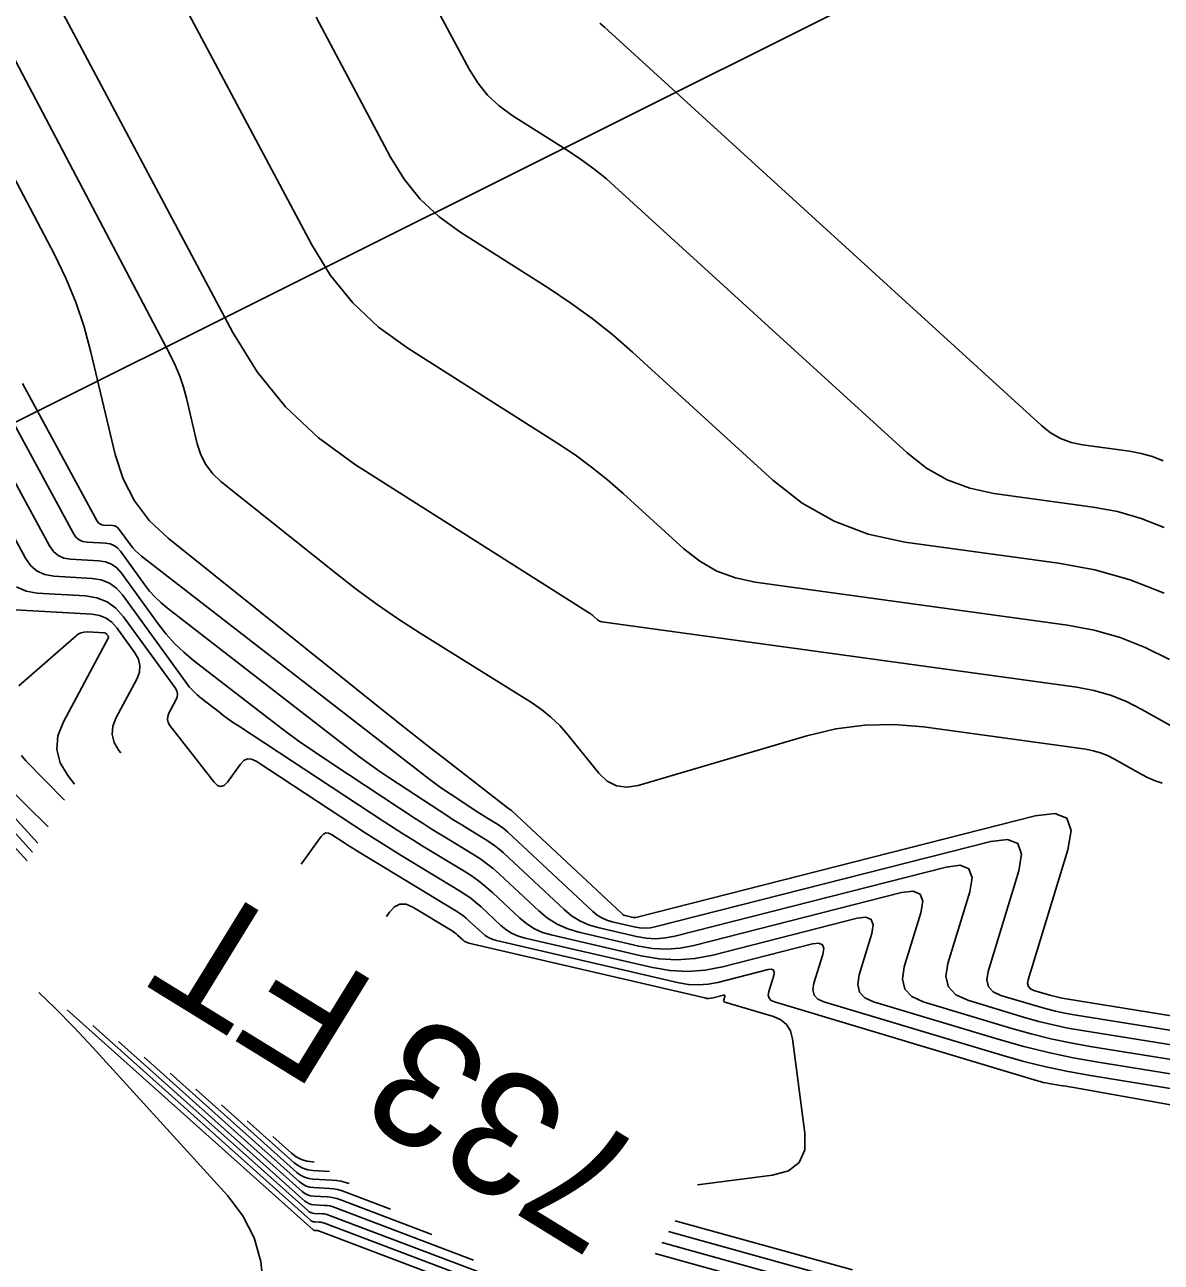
# Model space of a CAD drawing. Extents: x 1354696 to 1366163, y 660729 to 670380.
# Drawn here: x 1361435.4 to 1361490.6, y 664621.3 to 664681.4 of the extents above; entities that cross this region are included whole.
import ezdxf

# ---------------------------------------------------------------- set-up
doc = ezdxf.new("R2010")
doc.units = 0
for name, color, linetype in [('R_Contour Annot', 7, 'Continuous'), ('R_Contours', 7, 'Continuous'), ('R_Erosion', 7, 'Continuous')]:
    doc.layers.add(name, color=color, linetype=linetype)

msp = doc.modelspace()

# ---------------------------------------------------------------- linework, layer by layer
at = {"layer": 'R_Contours'}
for points in [[(1361436.432, 664683.49), (1361445.502, 664666.466), (1361446.674, 664664.564), (1361448.057, 664662.859), (1361449.653, 664661.351), (1361451.461, 664660.039), (1361462.839, 664652.825), (1361462.891, 664652.79), (1361462.942, 664652.753), (1361462.991, 664652.714), (1361463.038, 664652.673), (1361463.223, 664652.504), (1361463.272, 664652.466), (1361463.324, 664652.436), (1361463.38, 664652.415), (1361463.44, 664652.402), (1361486.518, 664649.227), (1361487.35, 664649.072), (1361488.156, 664648.842), (1361488.937, 664648.536), (1361489.692, 664648.154), (1361492.659, 664646.472)], [(1361490.766, 664656.997), (1361489.651, 664657.434), (1361488.5, 664657.763), (1361487.312, 664657.983), (1361482.486, 664658.647), (1361481.318, 664658.895), (1361480.227, 664659.307), (1361479.212, 664659.882), (1361478.274, 664660.62), (1361464.248, 664673.41), (1361463.652, 664673.929), (1361463.036, 664674.421), (1361462.399, 664674.886), (1361461.742, 664675.324), (1361459.068, 664677.018), (1361458.437, 664677.477), (1361457.88, 664678.003), (1361457.397, 664678.599), (1361456.988, 664679.263), (1361454.755, 664683.453)], [(1361491.03, 664650.568), (1361489.851, 664651.165), (1361488.633, 664651.643), (1361487.375, 664652.002), (1361486.076, 664652.243), (1361470.884, 664654.333), (1361469.924, 664654.537), (1361469.028, 664654.875), (1361468.194, 664655.347), (1361467.424, 664655.954), (1361464.467, 664658.649), (1361463.715, 664659.306), (1361462.937, 664659.928), (1361462.131, 664660.515), (1361461.3, 664661.068), (1361453.997, 664665.699), (1361452.581, 664666.726), (1361451.332, 664667.907), (1361450.248, 664669.242), (1361449.331, 664670.732), (1361443.344, 664681.969)], [(1361449.54, 664681.791), (1361453.159, 664674.997), (1361453.822, 664673.921), (1361454.606, 664672.955), (1361455.509, 664672.101), (1361456.533, 664671.359), (1361460.867, 664668.611), (1361461.933, 664667.901), (1361462.966, 664667.148), (1361463.965, 664666.35), (1361464.93, 664665.508), (1361471.741, 664659.297), (1361473.173, 664658.17), (1361474.722, 664657.292), (1361476.388, 664656.664), (1361478.17, 664656.286), (1361485.634, 664655.259), (1361487.399, 664654.932), (1361489.11, 664654.443), (1361490.766, 664653.793)], [(1361463.34, 664681.509), (1361463.565, 664681.312), (1361484.807, 664661.943), (1361485.251, 664661.593), (1361485.732, 664661.321), (1361486.249, 664661.126), (1361486.802, 664661.009), (1361489.088, 664660.694), (1361489.65, 664660.59), (1361490.196, 664660.434), (1361490.724, 664660.227)], [(1361434.104, 664681.212), (1361442.446, 664665.384), (1361442.694, 664664.874), (1361442.91, 664664.352), (1361443.091, 664663.817), (1361443.239, 664663.27), (1361443.765, 664661.055), (1361443.935, 664660.526), (1361444.184, 664660.046), (1361444.511, 664659.616), (1361444.916, 664659.235), (1361450.499, 664654.764), (1361451.494, 664653.991), (1361452.51, 664653.248), (1361453.548, 664652.536), (1361454.607, 664651.853), (1361460.006, 664648.484), (1361460.498, 664648.147), (1361460.958, 664647.774), (1361461.386, 664647.364), (1361461.78, 664646.916), (1361463.293, 664645.052), (1361463.696, 664644.666), (1361464.148, 664644.438), (1361464.65, 664644.369), (1361465.201, 664644.459), (1361473.404, 664646.873), (1361474.803, 664647.207), (1361476.213, 664647.389), (1361477.635, 664647.419), (1361479.068, 664647.297), (1361486.96, 664646.211), (1361487.325, 664646.143), (1361487.679, 664646.042), (1361488.022, 664645.907), (1361488.353, 664645.739), (1361489.657, 664645.001), (1361489.987, 664644.829), (1361490.328, 664644.683), (1361490.678, 664644.562)], [(1361494.017, 664632.794), (1361486.008, 664634.081), (1361485.808, 664634.116), (1361485.608, 664634.158), (1361485.41, 664634.207), (1361485.214, 664634.263), (1361484.432, 664634.497), (1361484.268, 664634.573), (1361484.168, 664634.683), (1361484.132, 664634.827), (1361484.16, 664635.005), (1361486.086, 664641.325), (1361486.243, 664642.267), (1361486.031, 664642.858), (1361485.451, 664643.097), (1361484.502, 664642.984), (1361465.15, 664638.052), (1361465.085, 664638.039), (1361465.02, 664638.035), (1361464.955, 664638.038), (1361464.89, 664638.049), (1361464.629, 664638.11), (1361464.566, 664638.129), (1361464.507, 664638.155), (1361464.452, 664638.19), (1361464.401, 664638.231), (1361459.035, 664643.239), (1361459.032, 664643.243), (1361459.028, 664643.245), (1361459.024, 664643.248), (1361459.02, 664643.251), (1361458.999, 664643.263), (1361458.987, 664643.271), (1361458.938, 664643.303), (1361458.929, 664643.309), (1361458.92, 664643.316), (1361458.911, 664643.323), (1361458.902, 664643.329), (1361455.68, 664645.824), (1361455.141, 664646.243), (1361454.604, 664646.664), (1361454.069, 664647.088), (1361453.535, 664647.513), (1361442.355, 664656.466), (1361441.447, 664657.319), (1361440.714, 664658.283), (1361440.156, 664659.358), (1361439.774, 664660.544), (1361438.596, 664665.511), (1361438.264, 664666.739), (1361437.857, 664667.938), (1361437.375, 664669.109), (1361436.817, 664670.252), (1361432.604, 664678.248)], [(1361428.523, 664673.683), (1361437.743, 664656.702), (1361437.866, 664656.527), (1361438.017, 664656.398), (1361438.199, 664656.316), (1361438.409, 664656.28), (1361439.311, 664656.229), (1361439.525, 664656.195), (1361439.716, 664656.119), (1361439.883, 664656), (1361440.027, 664655.838), (1361441.196, 664654.224), (1361441.445, 664653.904), (1361441.715, 664653.604), (1361442.006, 664653.324), (1361442.318, 664653.065), (1361451.096, 664646.267), (1361451.606, 664645.88), (1361452.123, 664645.504), (1361452.647, 664645.137), (1361453.179, 664644.781), (1361455.935, 664642.972), (1361456.163, 664642.824), (1361456.392, 664642.678), (1361456.622, 664642.534), (1361456.854, 664642.392), (1361457.783, 664641.828), (1361458.012, 664641.682), (1361458.231, 664641.524), (1361458.442, 664641.356), (1361458.645, 664641.176), (1361461.595, 664638.423), (1361461.962, 664638.122), (1361462.358, 664637.876), (1361462.783, 664637.684), (1361463.238, 664637.548), (1361465.116, 664637.111), (1361465.585, 664637.031), (1361466.053, 664637.007), (1361466.521, 664637.041), (1361466.988, 664637.131), (1361480.173, 664640.491), (1361480.86, 664640.573), (1361481.281, 664640.4), (1361481.434, 664639.972), (1361481.321, 664639.289), (1361480.259, 664635.805), (1361480.161, 664635.176), (1361480.289, 664634.667), (1361480.642, 664634.279), (1361481.22, 664634.012), (1361483.983, 664633.183), (1361484.676, 664632.988), (1361485.375, 664632.815), (1361486.079, 664632.666), (1361486.788, 664632.54), (1361516.625, 664627.749)], [(1361506.983, 664628.589), (1361487.178, 664631.77), (1361486.214, 664631.941), (1361485.258, 664632.144), (1361484.309, 664632.378), (1361483.367, 664632.643), (1361479.052, 664633.937), (1361478.502, 664634.192), (1361478.166, 664634.561), (1361478.044, 664635.046), (1361478.137, 664635.645), (1361478.938, 664638.271), (1361479.03, 664638.824), (1361478.905, 664639.171), (1361478.565, 664639.311), (1361478.008, 664639.245), (1361467.908, 664636.671), (1361467.239, 664636.541), (1361466.57, 664636.493), (1361465.9, 664636.527), (1361465.229, 664636.642), (1361462.313, 664637.32), (1361461.773, 664637.482), (1361461.269, 664637.709), (1361460.799, 664638.001), (1361460.364, 664638.358), (1361458.45, 664640.144), (1361458.148, 664640.412), (1361457.833, 664640.664), (1361457.505, 664640.899), (1361457.165, 664641.117), (1361455.779, 664641.958), (1361455.434, 664642.169), (1361455.09, 664642.384), (1361454.749, 664642.602), (1361454.409, 664642.822), (1361450.299, 664645.52), (1361449.506, 664646.051), (1361448.725, 664646.598), (1361447.954, 664647.159), (1361447.194, 664647.736), (1361443.588, 664650.528), (1361443.111, 664650.925), (1361442.665, 664651.353), (1361442.252, 664651.813), (1361441.87, 664652.303), (1361440.08, 664654.775), (1361439.859, 664655.023), (1361439.603, 664655.205), (1361439.311, 664655.322), (1361438.984, 664655.375), (1361437.603, 664655.452), (1361437.28, 664655.507), (1361437.002, 664655.633), (1361436.77, 664655.831), (1361436.582, 664656.099), (1361429.39, 664669.345)], [(1361430.405, 664664.733), (1361435.421, 664655.496), (1361435.674, 664655.134), (1361435.987, 664654.869), (1361436.361, 664654.699), (1361436.796, 664654.625), (1361438.656, 664654.52), (1361439.097, 664654.45), (1361439.491, 664654.292), (1361439.836, 664654.046), (1361440.133, 664653.713), (1361443.202, 664649.473), (1361443.373, 664649.253), (1361443.558, 664649.048), (1361443.758, 664648.856), (1361443.972, 664648.678), (1361444.856, 664647.993), (1361445.078, 664647.825), (1361445.304, 664647.66), (1361445.533, 664647.5), (1361445.765, 664647.345), (1361452.883, 664642.673), (1361453.335, 664642.379), (1361453.789, 664642.09), (1361454.246, 664641.804), (1361454.705, 664641.523), (1361456.699, 664640.314), (1361457.076, 664640.072), (1361457.44, 664639.811), (1361457.79, 664639.531), (1361458.126, 664639.234), (1361459.442, 664638.005), (1361459.784, 664637.724), (1361460.154, 664637.494), (1361460.552, 664637.315), (1361460.976, 664637.188), (1361465.341, 664636.173), (1361466.214, 664636.023), (1361467.086, 664635.98), (1361467.957, 664636.042), (1361468.827, 664636.21), (1361475.843, 664637.998), (1361476.269, 664638.049), (1361476.53, 664637.942), (1361476.625, 664637.676), (1361476.555, 664637.253), (1361475.942, 664635.243), (1361475.871, 664634.784), (1361475.964, 664634.413), (1361476.221, 664634.13), (1361476.642, 664633.936), (1361482.751, 664632.104), (1361483.941, 664631.768), (1361485.141, 664631.472), (1361486.35, 664631.216), (1361487.567, 664631), (1361497.393, 664629.422)], [(1361506.309, 664630.113), (1361486.398, 664633.31), (1361485.943, 664633.391), (1361485.491, 664633.487), (1361485.043, 664633.597), (1361484.598, 664633.723), (1361482.826, 664634.254), (1361482.455, 664634.426), (1361482.229, 664634.675), (1361482.147, 664635.001), (1361482.209, 664635.405), (1361483.703, 664640.307), (1361483.839, 664641.12), (1361483.656, 664641.629), (1361483.156, 664641.835), (1361482.337, 664641.738), (1361466.069, 664637.592), (1361465.803, 664637.54), (1361465.537, 664637.521), (1361465.27, 664637.534), (1361465.003, 664637.58), (1361463.934, 664637.829), (1361463.675, 664637.907), (1361463.432, 664638.016), (1361463.207, 664638.156), (1361462.998, 664638.327), (1361458.84, 664642.208), (1361458.737, 664642.299), (1361458.629, 664642.385), (1361458.518, 664642.465), (1361458.402, 664642.54), (1361457.929, 664642.826), (1361457.811, 664642.899), (1361457.694, 664642.972), (1361457.577, 664643.046), (1361457.461, 664643.122), (1361456.059, 664644.042), (1361455.788, 664644.223), (1361455.521, 664644.41), (1361455.258, 664644.601), (1361454.999, 664644.798), (1361441.047, 664655.602), (1361440.901, 664655.723), (1361440.765, 664655.854), (1361440.638, 664655.995), (1361440.521, 664656.144), (1361439.974, 664656.901), (1361439.906, 664656.976), (1361439.828, 664657.032), (1361439.739, 664657.068), (1361439.639, 664657.084), (1361439.216, 664657.108), (1361439.118, 664657.124), (1361439.033, 664657.163), (1361438.962, 664657.223), (1361438.904, 664657.305), (1361435.276, 664663.988)], [(1361434.972, 664654.104), (1361435.442, 664653.89), (1361435.989, 664653.797), (1361438.329, 664653.665), (1361438.884, 664653.577), (1361439.378, 664653.378), (1361439.812, 664653.069), (1361440.186, 664652.65), (1361442.684, 664649.2), (1361442.765, 664649.054), (1361442.798, 664648.904), (1361442.785, 664648.752), (1361442.725, 664648.596), (1361442.388, 664647.967), (1361442.329, 664647.812), (1361442.317, 664647.661), (1361442.354, 664647.514), (1361442.439, 664647.371), (1361444.586, 664644.61), (1361444.75, 664644.452), (1361444.912, 664644.401), (1361445.072, 664644.458), (1361445.23, 664644.621), (1361445.859, 664645.491), (1361446.025, 664645.662), (1361446.207, 664645.743), (1361446.406, 664645.732), (1361446.622, 664645.631), (1361451.357, 664642.523), (1361451.921, 664642.157), (1361452.487, 664641.796), (1361453.057, 664641.44), (1361453.63, 664641.089), (1361456.516, 664639.339), (1361456.792, 664639.162), (1361457.058, 664638.971), (1361457.313, 664638.767), (1361457.559, 664638.55), (1361458.519, 664637.653), (1361458.77, 664637.447), (1361459.04, 664637.279), (1361459.33, 664637.149), (1361459.64, 664637.055), (1361465.902, 664635.6), (1361466.753, 664635.454), (1361467.604, 664635.411), (1361468.453, 664635.472), (1361469.3, 664635.636), (1361473.678, 664636.752), (1361473.974, 664636.787), (1361474.155, 664636.713), (1361474.221, 664636.529), (1361474.172, 664636.235), (1361473.747, 664634.84), (1361473.698, 664634.522), (1361473.762, 664634.265), (1361473.941, 664634.069), (1361474.233, 664633.934), (1361482.882, 664631.34), (1361483.946, 664631.04), (1361485.018, 664630.776), (1361486.099, 664630.547), (1361487.188, 664630.353), (1361491.56, 664629.651)], [(1361434.613, 664653.001), (1361438.659, 664652.773), (1361439.016, 664652.717), (1361439.334, 664652.589), (1361439.613, 664652.391), (1361439.853, 664652.121), (1361440.736, 664650.901), (1361440.907, 664650.593), (1361440.978, 664650.278), (1361440.95, 664649.956), (1361440.822, 664649.627), (1361439.821, 664647.754), (1361439.66, 664647.337), (1361439.629, 664646.931), (1361439.729, 664646.536), (1361439.958, 664646.151), (1361440.044, 664646.04)], [(1361435.086, 664649.295), (1361437.873, 664651.731), (1361437.993, 664651.818), (1361438.122, 664651.877), (1361438.261, 664651.909), (1361438.408, 664651.915), (1361439.264, 664651.866), (1361439.292, 664651.862), (1361439.317, 664651.852), (1361439.339, 664651.836), (1361439.358, 664651.815), (1361439.427, 664651.719), (1361439.441, 664651.695), (1361439.446, 664651.671), (1361439.444, 664651.645), (1361439.434, 664651.62), (1361437.254, 664647.541), (1361436.992, 664646.862), (1361436.942, 664646.2), (1361437.103, 664645.557), (1361437.476, 664644.932), (1361437.793, 664644.524)], [(1361435.758, 664641.22), (1361431.428, 664645.965)], [(1361436.022, 664641.648), (1361431.646, 664646.442)], [(1361437.313, 664643.745), (1361435.437, 664645.652), (1361435.222, 664645.907)], [(1361431.209, 664645.488), (1361435.495, 664640.792)], [(1361436.515, 664642.448), (1361434.34, 664644.588)], [(1361448.82, 664640.635), (1361449.792, 664641.978), (1361449.901, 664642.091), (1361450.021, 664642.144), (1361450.152, 664642.137), (1361450.294, 664642.07), (1361450.883, 664641.683), (1361451.031, 664641.587), (1361451.18, 664641.492), (1361451.329, 664641.399), (1361451.479, 664641.307), (1361456.334, 664638.363), (1361456.508, 664638.252), (1361456.675, 664638.131), (1361456.836, 664638.003), (1361456.991, 664637.866), (1361457.597, 664637.3), (1361457.755, 664637.17), (1361457.925, 664637.064), (1361458.108, 664636.982), (1361458.304, 664636.923), (1361467.172, 664634.862), (1361467.647, 664634.781), (1361468.122, 664634.757), (1361468.596, 664634.791), (1361469.069, 664634.883), (1361471.514, 664635.506), (1361471.679, 664635.525), (1361471.78, 664635.484), (1361471.817, 664635.381), (1361471.789, 664635.217), (1361471.552, 664634.438), (1361471.525, 664634.261), (1361471.561, 664634.117), (1361471.66, 664634.007), (1361471.823, 664633.932), (1361484.608, 664630.098), (1361484.745, 664630.059), (1361484.884, 664630.025), (1361485.023, 664629.996), (1361485.163, 664629.971), (1361485.726, 664629.88), (1361485.867, 664629.858), (1361486.008, 664629.834), (1361486.148, 664629.81), (1361486.289, 664629.785), (1361513.019, 664625.012)], [(1361452.968, 664638.081), (1361453.112, 664638.295), (1361453.35, 664638.56), (1361453.618, 664638.69), (1361453.916, 664638.685), (1361454.243, 664638.545), (1361456.151, 664637.388), (1361456.223, 664637.342), (1361456.293, 664637.292), (1361456.359, 664637.238), (1361456.424, 664637.182), (1361456.675, 664636.947), (1361456.74, 664636.893), (1361456.811, 664636.849), (1361456.887, 664636.815), (1361456.968, 664636.791), (1361468.441, 664634.125), (1361468.54, 664634.108), (1361468.64, 664634.103), (1361468.739, 664634.11), (1361468.838, 664634.129), (1361469.349, 664634.259), (1361469.383, 664634.263), (1361469.405, 664634.255), (1361469.412, 664634.233), (1361469.407, 664634.199), (1361469.357, 664634.036), (1361469.351, 664633.999), (1361469.359, 664633.969), (1361469.38, 664633.946), (1361469.414, 664633.93), (1361471.773, 664633.223), (1361472.135, 664633.063), (1361472.411, 664632.829), (1361472.598, 664632.521), (1361472.698, 664632.137), (1361473.306, 664627.551), (1361473.298, 664626.745), (1361473.033, 664626.137), (1361472.512, 664625.725), (1361471.735, 664625.512), (1361468.077, 664625.047)], [(1361436.061, 664634.4), (1361436.86, 664633.628), (1361437.788, 664632.683), (1361438.693, 664631.714), (1361445.233, 664624.521), (1361445.984, 664623.539), (1361446.526, 664622.474), (1361446.858, 664621.326), (1361446.982, 664620.096)], [(1361463.241, 664617.66), (1361449.701, 664622.797), (1361449.675, 664622.806), (1361449.649, 664622.812), (1361449.622, 664622.817), (1361449.596, 664622.819), (1361449.487, 664622.825), (1361449.461, 664622.828), (1361449.436, 664622.836), (1361449.413, 664622.848), (1361449.392, 664622.864), (1361437.435, 664633.554)], [(1361438.686, 664632.783), (1361449.262, 664623.328), (1361449.309, 664623.293), (1361449.36, 664623.266), (1361449.415, 664623.249), (1361449.473, 664623.241), (1361449.715, 664623.229), (1361449.775, 664623.223), (1361449.834, 664623.213), (1361449.892, 664623.199), (1361449.949, 664623.18), (1361461.225, 664618.902)], [(1361459.208, 664620.144), (1361450.198, 664623.562), (1361450.11, 664623.592), (1361450.02, 664623.614), (1361449.928, 664623.63), (1361449.835, 664623.638), (1361449.459, 664623.658), (1361449.369, 664623.67), (1361449.284, 664623.697), (1361449.205, 664623.738), (1361449.132, 664623.793), (1361439.937, 664632.013)], [(1361441.189, 664631.242), (1361449.001, 664624.257), (1361449.1, 664624.182), (1361449.207, 664624.127), (1361449.323, 664624.091), (1361449.446, 664624.074), (1361449.955, 664624.048), (1361450.081, 664624.037), (1361450.205, 664624.016), (1361450.327, 664623.985), (1361450.447, 664623.944), (1361457.192, 664621.386)], [(1361455.176, 664622.627), (1361450.696, 664624.327), (1361450.545, 664624.378), (1361450.39, 664624.417), (1361450.234, 664624.443), (1361450.074, 664624.458), (1361449.432, 664624.491), (1361449.276, 664624.512), (1361449.131, 664624.557), (1361448.996, 664624.627), (1361448.871, 664624.722), (1361442.44, 664630.471)], [(1361453.16, 664623.869), (1361450.945, 664624.709), (1361450.762, 664624.771), (1361450.576, 664624.818), (1361450.387, 664624.85), (1361450.194, 664624.867), (1361449.418, 664624.908), (1361449.23, 664624.933), (1361449.055, 664624.987), (1361448.892, 664625.072), (1361448.741, 664625.187), (1361443.691, 664629.701)], [(1361444.943, 664628.93), (1361448.61, 664625.651), (1361448.787, 664625.517), (1361448.979, 664625.418), (1361449.184, 664625.353), (1361449.404, 664625.324), (1361450.314, 664625.277), (1361450.539, 664625.256), (1361450.761, 664625.219), (1361450.979, 664625.164), (1361451.151, 664625.106)], [(1361446.194, 664628.159), (1361448.48, 664626.116), (1361448.683, 664625.962), (1361448.902, 664625.848), (1361449.138, 664625.774), (1361449.391, 664625.741), (1361450.188, 664625.699)], [(1361449.451, 664626.153), (1361449.377, 664626.157), (1361449.092, 664626.195), (1361448.826, 664626.278), (1361448.579, 664626.407), (1361448.35, 664626.58), (1361447.445, 664627.389)], [(1361475.613, 664620.907), (1361467.002, 664623.3)], [(1361475, 664620.456), (1361466.675, 664622.77)], [(1361474.387, 664620.005), (1361466.348, 664622.239)], [(1361466.021, 664621.709), (1361473.774, 664619.554)]]:
    msp.add_lwpolyline(points, dxfattribs=at)
at = {"layer": 'R_Erosion'}
msp.add_line((1361361.255, 664625.312), (1361517.877, 664703.54), dxfattribs=at)

# ---------------------------------------------------------------- texts
at = {"layer": 'R_Contour Annot'}
msp.add_text('733 FT', height=6, rotation=148.37152, dxfattribs=at).set_placement((1361465.976, 664626.546))

doc.saveas('drawing.dxf')
